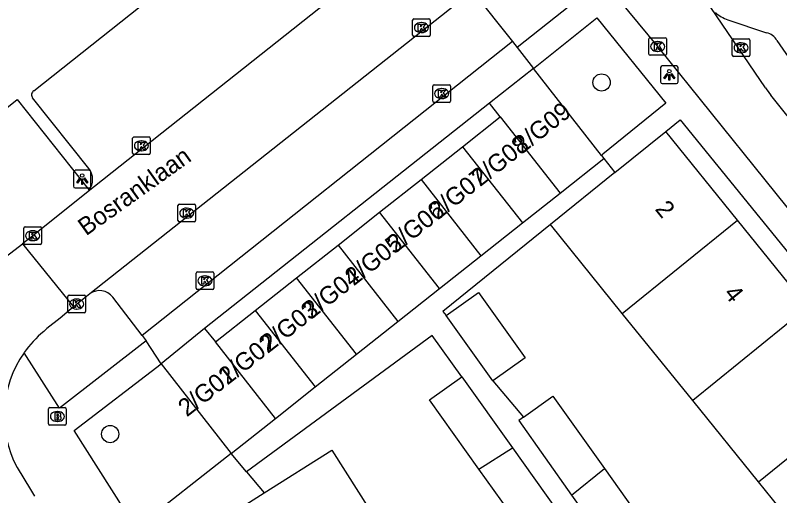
# Model space of a CAD drawing. Extents: x 162347 to 162868, y 381221 to 381813.
# Drawn here: x 162475.69 to 162519.02, y 381652.77 to 381680.03 of the extents above; entities that cross this region are included whole.
import ezdxf

# ---------------------------------------------------------------- set-up
doc = ezdxf.new("R2010")
doc.units = 0
for name, color, linetype in [('IMGEO_Boom', 7, 'Continuous'), ('IMGEO_Brandkraan', 7, 'Continuous'), ('IMGEO_Kolk', 7, 'Continuous'), ('IMGEO_Lichtpunt', 7, 'Continuous'), ('IMGEO_Openbare_ruimte_label', 7, 'Continuous'), ('IMGEO_Pand', 7, 'Continuous'), ('IMGEO_Pand_nummerreeks', 7, 'Continuous'), ('IMGEO_Parkeervlak_open', 7, 'Continuous'), ('IMGEO_Rijbaan_lokaal_open', 7, 'Continuous'), ('IMGEO_Voetpad_open', 7, 'Continuous')]:
    doc.layers.add(name, color=color, linetype=linetype)

msp = doc.modelspace()

# ---------------------------------------------------------------- linework, layer by layer
at = {"layer": 'IMGEO_Boom'}
for centre in [(162508.924, 381676.221), (162481.072, 381656.273)]:
    msp.add_circle(centre, 0.489, dxfattribs=at)
at = {"layer": 'IMGEO_Brandkraan'}
for p, q in [((162477.581, 381656.845), (162477.581, 381657.697)), ((162477.656, 381657.771), (162478.508, 381657.771)), ((162478.069, 381657.551), (162478.094, 381657.551)), ((162478.582, 381657.697), (162478.582, 381656.845)), ((162478.508, 381656.771), (162477.656, 381656.771)), ((162478.092, 381656.991), (162478.067, 381656.991))]:
    msp.add_line(p, q, dxfattribs=at)
for points in [[(162477.581, 381656.845), (162477.581, 381657.697)], [(162477.656, 381657.771), (162478.508, 381657.771)], [(162478.582, 381657.697), (162478.582, 381656.845)], [(162477.929, 381657.471), (162477.929, 381657.071), (162478.142, 381657.071)], [(162478.16, 381657.471), (162477.929, 381657.471)], [(162478.108, 381657.39), (162478.054, 381657.39), (162478.054, 381657.314)], [(162478.054, 381657.314), (162478.107, 381657.314)], [(162478.116, 381657.238), (162478.054, 381657.238), (162478.054, 381657.157)], [(162478.054, 381657.157), (162478.116, 381657.157)], [(162478.508, 381656.771), (162477.656, 381656.771)]]:
    msp.add_lwpolyline(points, dxfattribs=at)
for centre, radius, start, end in [((162477.658, 381657.695), 0.0765, 91.552, 178.448), ((162477.658, 381657.695), 0.0765, 91.552, 178.448), ((162478.506, 381657.695), 0.0765, 1.552, 88.448), ((162478.506, 381657.695), 0.0765, 1.552, 88.448), ((162478.109, 381657.352), 0.0379, 267.8285, 90.9355), ((162478.117, 381657.197), 0.0404, 269.8759, 90.5077), ((162478.148, 381657.322), 0.251, 268.6676, 293.5347), ((162478.164, 381657.326), 0.145, 59.4692, 91.5367), ((162478.189, 381657.373), 0.0922, 285.5137, 58.1501), ((162478.194, 381657.181), 0.105, 301.3115, 78.989), ((162477.658, 381656.847), 0.0765, 181.552, 268.448), ((162477.658, 381656.847), 0.0765, 181.552, 268.448), ((162478.506, 381656.847), 0.0765, 271.552, 358.448), ((162478.506, 381656.847), 0.0765, 271.552, 358.448)]:
    msp.add_arc(centre, radius, start, end, dxfattribs=at)
for centre, major_axis, ratio, start_param, end_param in [((162478.068, 381657.271), (-0.387, 0.002), 0.722429, 4.712389, 7.853982), ((162478.093, 381657.271), (-0.39, 0.002), 0.717154, 1.570796, 4.712389)]:
    msp.add_ellipse(centre, major_axis=major_axis, ratio=ratio, start_param=start_param, end_param=end_param, dxfattribs=at)
at = {"layer": 'IMGEO_Kolk'}
for p, q in [((162498.214, 381678.909), (162498.214, 381679.761)), ((162498.289, 381679.835), (162499.141, 381679.835)), ((162498.702, 381679.615), (162498.727, 381679.615)), ((162499.215, 381679.761), (162499.215, 381678.909)), ((162499.141, 381678.835), (162498.289, 381678.835)), ((162498.725, 381679.055), (162498.7, 381679.055)), ((162511.677, 381678.761), (162512.529, 381678.761)), ((162511.602, 381677.835), (162511.602, 381678.687)), ((162512.09, 381678.541), (162512.115, 381678.541)), ((162512.603, 381678.687), (162512.603, 381677.835)), ((162516.332, 381677.764), (162516.332, 381678.616)), ((162516.407, 381678.69), (162517.259, 381678.69)), ((162516.82, 381678.47), (162516.845, 381678.47)), ((162517.333, 381678.616), (162517.333, 381677.764)), ((162512.113, 381677.981), (162512.088, 381677.981)), ((162516.843, 381677.91), (162516.818, 381677.91)), ((162512.529, 381677.761), (162511.677, 381677.761)), ((162517.259, 381677.69), (162516.407, 381677.69)), ((162499.363, 381675.165), (162499.363, 381676.017)), ((162499.438, 381676.091), (162500.29, 381676.091)), ((162499.851, 381675.871), (162499.876, 381675.871)), ((162500.364, 381676.017), (162500.364, 381675.165)), ((162499.874, 381675.311), (162499.849, 381675.311)), ((162500.29, 381675.091), (162499.438, 381675.091)), ((162482.42, 381673.127), (162483.272, 381673.127)), ((162482.345, 381672.201), (162482.345, 381673.053)), ((162482.833, 381672.907), (162482.858, 381672.907)), ((162483.346, 381673.053), (162483.346, 381672.201)), ((162482.856, 381672.347), (162482.831, 381672.347)), ((162483.272, 381672.127), (162482.42, 381672.127)), ((162484.916, 381668.384), (162484.916, 381669.236)), ((162484.991, 381669.31), (162485.843, 381669.31)), ((162485.917, 381669.236), (162485.917, 381668.384)), ((162485.404, 381669.09), (162485.429, 381669.09)), ((162485.427, 381668.53), (162485.402, 381668.53)), ((162476.181, 381667.1), (162476.181, 381667.952)), ((162476.256, 381668.026), (162477.108, 381668.026)), ((162477.182, 381667.952), (162477.182, 381667.1)), ((162485.843, 381668.31), (162484.991, 381668.31)), ((162476.669, 381667.806), (162476.694, 381667.806)), ((162477.108, 381667.026), (162476.256, 381667.026)), ((162476.692, 381667.246), (162476.667, 381667.246)), ((162485.945, 381664.544), (162485.945, 381665.396)), ((162486.02, 381665.47), (162486.872, 381665.47)), ((162486.946, 381665.396), (162486.946, 381664.544)), ((162486.433, 381665.25), (162486.458, 381665.25)), ((162486.872, 381664.47), (162486.02, 381664.47)), ((162486.456, 381664.69), (162486.431, 381664.69)), ((162478.672, 381663.222), (162478.672, 381664.074)), ((162478.747, 381664.148), (162479.599, 381664.148)), ((162479.673, 381664.074), (162479.673, 381663.222)), ((162479.16, 381663.928), (162479.185, 381663.928)), ((162479.599, 381663.148), (162478.747, 381663.148)), ((162479.183, 381663.368), (162479.158, 381663.368))]:
    msp.add_line(p, q, dxfattribs=at)
for points in [[(162498.214, 381678.909), (162498.214, 381679.761)], [(162498.289, 381679.835), (162499.141, 381679.835)], [(162499.215, 381679.761), (162499.215, 381678.909)], [(162498.535, 381679.535), (162498.658, 381679.535), (162498.658, 381679.384), (162498.788, 381679.535), (162498.952, 381679.535), (162498.806, 381679.384), (162498.959, 381679.135), (162498.807, 381679.135), (162498.722, 381679.299), (162498.658, 381679.232), (162498.658, 381679.135), (162498.535, 381679.135), (162498.535, 381679.535)], [(162499.141, 381678.835), (162498.289, 381678.835)], [(162511.677, 381678.761), (162512.529, 381678.761)], [(162511.602, 381677.835), (162511.602, 381678.687)], [(162511.923, 381678.461), (162512.046, 381678.461), (162512.046, 381678.31), (162512.176, 381678.461), (162512.34, 381678.461), (162512.194, 381678.31), (162512.347, 381678.061), (162512.195, 381678.061), (162512.11, 381678.225), (162512.046, 381678.158), (162512.046, 381678.061), (162511.923, 381678.061), (162511.923, 381678.461)], [(162512.603, 381678.687), (162512.603, 381677.835)], [(162516.332, 381677.764), (162516.332, 381678.616)], [(162516.407, 381678.69), (162517.259, 381678.69)], [(162516.653, 381678.39), (162516.776, 381678.39), (162516.776, 381678.239), (162516.906, 381678.39), (162517.07, 381678.39), (162516.924, 381678.239), (162517.077, 381677.99), (162516.925, 381677.99), (162516.84, 381678.154), (162516.776, 381678.087), (162516.776, 381677.99), (162516.653, 381677.99), (162516.653, 381678.39)], [(162517.333, 381678.616), (162517.333, 381677.764)], [(162512.529, 381677.761), (162511.677, 381677.761)], [(162517.259, 381677.69), (162516.407, 381677.69)], [(162499.363, 381675.165), (162499.363, 381676.017)], [(162499.438, 381676.091), (162500.29, 381676.091)], [(162499.684, 381675.791), (162499.807, 381675.791), (162499.807, 381675.64), (162499.937, 381675.791), (162500.101, 381675.791), (162499.955, 381675.64), (162500.108, 381675.391), (162499.956, 381675.391), (162499.871, 381675.555), (162499.807, 381675.488), (162499.807, 381675.391), (162499.684, 381675.391), (162499.684, 381675.791)], [(162500.364, 381676.017), (162500.364, 381675.165)], [(162500.29, 381675.091), (162499.438, 381675.091)], [(162482.42, 381673.127), (162483.272, 381673.127)], [(162482.345, 381672.201), (162482.345, 381673.053)], [(162482.666, 381672.827), (162482.789, 381672.827), (162482.789, 381672.676), (162482.919, 381672.827), (162483.083, 381672.827), (162482.937, 381672.676), (162483.09, 381672.427), (162482.938, 381672.427), (162482.853, 381672.591), (162482.789, 381672.524), (162482.789, 381672.427), (162482.666, 381672.427), (162482.666, 381672.827)], [(162483.346, 381673.053), (162483.346, 381672.201)], [(162483.272, 381672.127), (162482.42, 381672.127)], [(162484.916, 381668.384), (162484.916, 381669.236)], [(162484.991, 381669.31), (162485.843, 381669.31)], [(162485.917, 381669.236), (162485.917, 381668.384)], [(162485.237, 381669.01), (162485.36, 381669.01), (162485.36, 381668.859), (162485.49, 381669.01), (162485.654, 381669.01), (162485.508, 381668.859), (162485.661, 381668.61), (162485.509, 381668.61), (162485.424, 381668.774), (162485.36, 381668.707), (162485.36, 381668.61), (162485.237, 381668.61), (162485.237, 381669.01)], [(162476.181, 381667.1), (162476.181, 381667.952)], [(162476.256, 381668.026), (162477.108, 381668.026)], [(162477.182, 381667.952), (162477.182, 381667.1)], [(162485.843, 381668.31), (162484.991, 381668.31)], [(162476.502, 381667.726), (162476.625, 381667.726), (162476.625, 381667.575), (162476.755, 381667.726), (162476.919, 381667.726), (162476.773, 381667.575), (162476.926, 381667.326), (162476.774, 381667.326), (162476.689, 381667.49), (162476.625, 381667.423), (162476.625, 381667.326), (162476.502, 381667.326), (162476.502, 381667.726)], [(162477.108, 381667.026), (162476.256, 381667.026)], [(162485.945, 381664.544), (162485.945, 381665.396)], [(162486.02, 381665.47), (162486.872, 381665.47)], [(162486.946, 381665.396), (162486.946, 381664.544)], [(162486.266, 381665.17), (162486.389, 381665.17), (162486.389, 381665.019), (162486.519, 381665.17), (162486.683, 381665.17), (162486.537, 381665.019), (162486.69, 381664.77), (162486.538, 381664.77), (162486.453, 381664.934), (162486.389, 381664.867), (162486.389, 381664.77), (162486.266, 381664.77), (162486.266, 381665.17)], [(162486.872, 381664.47), (162486.02, 381664.47)], [(162478.672, 381663.222), (162478.672, 381664.074)], [(162478.747, 381664.148), (162479.599, 381664.148)], [(162479.673, 381664.074), (162479.673, 381663.222)], [(162478.993, 381663.848), (162479.116, 381663.848), (162479.116, 381663.697), (162479.246, 381663.848), (162479.41, 381663.848), (162479.264, 381663.697), (162479.417, 381663.448), (162479.265, 381663.448), (162479.18, 381663.612), (162479.116, 381663.545), (162479.116, 381663.448), (162478.993, 381663.448), (162478.993, 381663.848)], [(162479.599, 381663.148), (162478.747, 381663.148)]]:
    msp.add_lwpolyline(points, dxfattribs=at)
for centre, start, end in [((162498.291, 381679.759), 91.552, 178.448), ((162498.291, 381679.759), 91.552, 178.448), ((162499.139, 381679.759), 1.552, 88.448), ((162499.139, 381679.759), 1.552, 88.448), ((162498.291, 381678.911), 181.552, 268.448), ((162498.291, 381678.911), 181.552, 268.448), ((162499.139, 381678.911), 271.552, 358.448), ((162499.139, 381678.911), 271.552, 358.448), ((162511.679, 381678.685), 91.552, 178.448), ((162511.679, 381678.685), 91.552, 178.448), ((162512.527, 381678.685), 1.552, 88.448), ((162512.527, 381678.685), 1.552, 88.448), ((162516.409, 381678.614), 91.552, 178.448), ((162516.409, 381678.614), 91.552, 178.448), ((162517.257, 381678.614), 1.552, 88.448), ((162517.257, 381678.614), 1.552, 88.448), ((162511.679, 381677.837), 181.552, 268.448), ((162511.679, 381677.837), 181.552, 268.448), ((162512.527, 381677.837), 271.552, 358.448), ((162512.527, 381677.837), 271.552, 358.448), ((162516.409, 381677.766), 181.552, 268.448), ((162516.409, 381677.766), 181.552, 268.448), ((162517.257, 381677.766), 271.552, 358.448), ((162517.257, 381677.766), 271.552, 358.448), ((162499.44, 381676.015), 91.552, 178.448), ((162499.44, 381676.015), 91.552, 178.448), ((162500.288, 381676.015), 1.552, 88.448), ((162500.288, 381676.015), 1.552, 88.448), ((162499.44, 381675.167), 181.552, 268.448), ((162499.44, 381675.167), 181.552, 268.448), ((162500.288, 381675.167), 271.552, 358.448), ((162500.288, 381675.167), 271.552, 358.448), ((162482.422, 381673.051), 91.552, 178.448), ((162482.422, 381673.051), 91.552, 178.448), ((162483.27, 381673.051), 1.552, 88.448), ((162483.27, 381673.051), 1.552, 88.448), ((162482.422, 381672.203), 181.552, 268.448), ((162482.422, 381672.203), 181.552, 268.448), ((162483.27, 381672.203), 271.552, 358.448), ((162483.27, 381672.203), 271.552, 358.448), ((162484.993, 381669.234), 91.552, 178.448), ((162484.993, 381669.234), 91.552, 178.448), ((162485.841, 381669.234), 1.552, 88.448), ((162485.841, 381669.234), 1.552, 88.448), ((162484.993, 381668.386), 181.552, 268.448), ((162484.993, 381668.386), 181.552, 268.448), ((162485.841, 381668.386), 271.552, 358.448), ((162485.841, 381668.386), 271.552, 358.448), ((162476.258, 381667.95), 91.552, 178.448), ((162476.258, 381667.95), 91.552, 178.448), ((162477.106, 381667.95), 1.552, 88.448), ((162477.106, 381667.95), 1.552, 88.448), ((162476.258, 381667.102), 181.552, 268.448), ((162476.258, 381667.102), 181.552, 268.448), ((162477.106, 381667.102), 271.552, 358.448), ((162477.106, 381667.102), 271.552, 358.448), ((162486.022, 381665.394), 91.552, 178.448), ((162486.022, 381665.394), 91.552, 178.448), ((162486.87, 381665.394), 1.552, 88.448), ((162486.87, 381665.394), 1.552, 88.448), ((162486.022, 381664.546), 181.552, 268.448), ((162486.022, 381664.546), 181.552, 268.448), ((162486.87, 381664.546), 271.552, 358.448), ((162486.87, 381664.546), 271.552, 358.448), ((162478.749, 381664.072), 91.552, 178.448), ((162478.749, 381664.072), 91.552, 178.448), ((162479.597, 381664.072), 1.552, 88.448), ((162479.597, 381664.072), 1.552, 88.448), ((162478.749, 381663.224), 181.552, 268.448), ((162478.749, 381663.224), 181.552, 268.448), ((162479.597, 381663.224), 271.552, 358.448), ((162479.597, 381663.224), 271.552, 358.448)]:
    msp.add_arc(centre, 0.0765, start, end, dxfattribs=at)
for centre, major_axis, ratio, start_param, end_param in [((162498.701, 381679.335), (-0.387, 0.002), 0.722429, 4.712389, 7.853982), ((162498.726, 381679.335), (-0.39, 0.002), 0.717154, 1.570796, 4.712389), ((162512.089, 381678.261), (-0.387, 0.002), 0.722429, 4.712389, 7.853982), ((162512.114, 381678.261), (-0.39, 0.002), 0.717154, 1.570796, 4.712389), ((162516.819, 381678.19), (-0.387, 0.002), 0.722429, 4.712389, 7.853982), ((162516.844, 381678.19), (-0.39, 0.002), 0.717154, 1.570796, 4.712389), ((162499.85, 381675.591), (-0.387, 0.002), 0.722429, 4.712389, 7.853982), ((162499.875, 381675.591), (-0.39, 0.002), 0.717154, 1.570796, 4.712389), ((162482.832, 381672.627), (-0.387, 0.002), 0.722429, 4.712389, 7.853982), ((162482.857, 381672.627), (-0.39, 0.002), 0.717154, 1.570796, 4.712389), ((162485.403, 381668.81), (-0.387, 0.002), 0.722429, 4.712389, 7.853982), ((162485.428, 381668.81), (-0.39, 0.002), 0.717154, 1.570796, 4.712389), ((162476.668, 381667.526), (-0.387, 0.002), 0.722429, 4.712389, 7.853982), ((162476.693, 381667.526), (-0.39, 0.002), 0.717154, 1.570796, 4.712389), ((162486.432, 381664.97), (-0.387, 0.002), 0.722429, 4.712389, 7.853982), ((162486.457, 381664.97), (-0.39, 0.002), 0.717154, 1.570796, 4.712389), ((162479.159, 381663.648), (-0.387, 0.002), 0.722429, 4.712389, 7.853982), ((162479.184, 381663.648), (-0.39, 0.002), 0.717154, 1.570796, 4.712389)]:
    msp.add_ellipse(centre, major_axis=major_axis, ratio=ratio, start_param=start_param, end_param=end_param, dxfattribs=at)
at = {"layer": 'IMGEO_Lichtpunt'}
for p, q in [((162512.265, 381677.062), (162512.265, 381676.255)), ((162512.265, 381677.062), (162512.265, 381676.255)), ((162513.167, 381677.157), (162512.359, 381677.157)), ((162513.167, 381677.157), (162512.359, 381677.157)), ((162513.261, 381676.255), (162513.261, 381677.062)), ((162513.261, 381676.255), (162513.261, 381677.062)), ((162512.359, 381676.161), (162513.167, 381676.161)), ((162512.359, 381676.161), (162513.167, 381676.161)), ((162478.988, 381671.141), (162478.988, 381670.334)), ((162478.988, 381671.141), (162478.988, 381670.334)), ((162479.89, 381671.236), (162479.082, 381671.236)), ((162479.89, 381671.236), (162479.082, 381671.236)), ((162479.984, 381670.334), (162479.984, 381671.141)), ((162479.984, 381670.334), (162479.984, 381671.141)), ((162479.082, 381670.24), (162479.89, 381670.24)), ((162479.082, 381670.24), (162479.89, 381670.24))]:
    msp.add_line(p, q, dxfattribs=at)
for points in [[(162512.639, 381676.726), (162512.678, 381676.698), (162512.49, 381676.436), (162512.452, 381676.463), (162512.639, 381676.726)], [(162512.741, 381676.678), (162512.788, 381676.678), (162512.788, 381676.356), (162512.741, 381676.356), (162512.741, 381676.678)], [(162512.851, 381676.698), (162512.889, 381676.725), (162513.076, 381676.463), (162513.037, 381676.435), (162512.851, 381676.698)], [(162479.362, 381670.805), (162479.401, 381670.777), (162479.213, 381670.515), (162479.175, 381670.542), (162479.362, 381670.805)], [(162479.464, 381670.757), (162479.511, 381670.757), (162479.511, 381670.435), (162479.464, 381670.435), (162479.464, 381670.757)], [(162479.574, 381670.777), (162479.612, 381670.804), (162479.799, 381670.542), (162479.76, 381670.514), (162479.574, 381670.777)]]:
    msp.add_lwpolyline(points, dxfattribs=at)
for centre in [(162512.764, 381676.86), (162479.487, 381670.939)]:
    msp.add_circle(centre, 0.0994, dxfattribs=at)
for centre, start, end in [((162512.359, 381677.062), 90, 180), ((162512.359, 381677.062), 90, 180), ((162513.167, 381677.062), 0, 90), ((162513.167, 381677.062), 0, 90), ((162512.359, 381676.255), 180, 270), ((162512.359, 381676.255), 180, 270), ((162513.167, 381676.255), 270, 0), ((162513.167, 381676.255), 270, 360), ((162479.082, 381671.141), 90, 180), ((162479.082, 381671.141), 90, 180), ((162479.89, 381671.141), 0, 90), ((162479.89, 381671.141), 0, 90), ((162479.082, 381670.334), 180, 270), ((162479.082, 381670.334), 180, 270), ((162479.89, 381670.334), 270, 0), ((162479.89, 381670.334), 270, 360)]:
    msp.add_arc(centre, 0.0946, start, end, dxfattribs=at)
at = {"layer": 'IMGEO_Pand'}
for points in [[(162505.063, 381677.02), (162502.572, 381675.054)], [(162508.914, 381672.079), (162505.063, 381677.02)], [(162503.181, 381674.267), (162502.572, 381675.054)], [(162501.043, 381672.576), (162503.181, 381674.267)], [(162503.181, 381674.267), (162506.57, 381669.941)], [(162509.673, 381671.105), (162512.565, 381673.447)], [(162516.63, 381668.417), (162512.565, 381673.447)], [(162498.692, 381670.716), (162501.043, 381672.576)], [(162501.043, 381672.576), (162504.433, 381668.248)], [(162506.57, 381669.941), (162509.05, 381671.905)], [(162508.914, 381672.079), (162509.05, 381671.905)], [(162509.673, 381671.105), (162506.026, 381668.154)], [(162496.342, 381668.856), (162498.692, 381670.716)], [(162498.692, 381670.716), (162502.083, 381666.387)], [(162504.433, 381668.248), (162506.57, 381669.941)], [(162493.991, 381666.996), (162496.342, 381668.856)], [(162499.734, 381664.527), (162496.342, 381668.856)], [(162510.099, 381663.114), (162516.63, 381668.417)], [(162520.622, 381663.477), (162516.63, 381668.417)], [(162502.083, 381666.387), (162504.433, 381668.248)], [(162510.099, 381663.114), (162506.026, 381668.154)], [(162491.641, 381665.137), (162493.991, 381666.996)], [(162493.991, 381666.996), (162497.384, 381662.665)], [(162499.734, 381664.527), (162502.083, 381666.387)], [(162489.29, 381663.278), (162491.641, 381665.137)], [(162495.035, 381660.804), (162491.641, 381665.137)], [(162497.384, 381662.665), (162499.734, 381664.527)], [(162500.114, 381662.996), (162501.945, 381664.309), (162504.599, 381660.606), (162502.768, 381659.294)], [(162487.042, 381661.499), (162489.29, 381663.278)], [(162489.29, 381663.278), (162492.686, 381658.944)], [(162520.622, 381663.477), (162514.092, 381658.173)], [(162502.768, 381659.294), (162500.114, 381662.996)], [(162514.092, 381658.173), (162510.099, 381663.114)], [(162486.414, 381662.265), (162483.97, 381660.263)], [(162486.414, 381662.265), (162487.042, 381661.499)], [(162495.035, 381660.804), (162497.384, 381662.665)], [(162490.438, 381657.164), (162487.042, 381661.499)], [(162492.686, 381658.944), (162495.035, 381660.804)], [(162483.97, 381660.263), (162487.93, 381655.177)], [(162501.976, 381654.276), (162499.167, 381658.207), (162500.996, 381659.515)], [(162500.996, 381659.515), (162503.877, 381655.484)], [(162490.438, 381657.164), (162492.686, 381658.944)], [(162517.824, 381653.555), (162524.355, 381658.858)], [(162504.496, 381657.227), (162506.17, 381658.416), (162509.083, 381654.315)], [(162517.824, 381653.555), (162514.092, 381658.173)], [(162487.93, 381655.177), (162490.438, 381657.164)], [(162504.496, 381657.227), (162504.225, 381657.034), (162507.227, 381652.808)], [(162489.805, 381652.936), (162493.635, 381655.366), (162496.526, 381650.81)], [(162501.976, 381654.276), (162503.877, 381655.484)], [(162503.877, 381655.484), (162506.394, 381651.962), (162506.326, 381651.913)], [(162506.326, 381651.913), (162504.565, 381650.654), (162501.976, 381654.276)], [(162507.227, 381652.808), (162509.083, 381654.315)], [(162509.083, 381654.315), (162511.58, 381650.8), (162509.855, 381649.575)], [(162521.786, 381648.653), (162517.824, 381653.555)], [(162486.625, 381650.919), (162489.805, 381652.936)], [(162507.227, 381652.808), (162509.634, 381649.418), (162509.855, 381649.575)]]:
    msp.add_lwpolyline(points, dxfattribs=at)
at = {"layer": 'IMGEO_Parkeervlak_open'}
for points in [[(162502.172, 381680.676), (162502.959, 381679.681), (162503.867, 381678.548)], [(162479.74, 381669.953), (162479.875, 381670.101)], [(162482.891, 381661.863), (162481.227, 381664.037)]]:
    msp.add_lwpolyline(points, dxfattribs=at)
msp.add_arc((162480.459, 381663.43), 0.979, 38.3345, 124.0423, dxfattribs=at)
at = {"layer": 'IMGEO_Rijbaan_lokaal_open'}
for points in [[(162498.069, 381684.526), (162479.74, 381669.953)], [(162479.911, 381664.241), (162502.297, 381681.971)], [(162550.263, 381630.982), (162546.437, 381635.708), (162536.447, 381648.07), (162524.281, 381663.125), (162512.103, 381678.261), (162509.921, 381680.927)], [(162518.207, 381675.915), (162514.84, 381680.884)], [(162552.836, 381633.078), (162529.685, 381661.69), (162520.356, 381673.209), (162518.517, 381675.491)], [(162479.74, 381669.953), (162476.682, 381667.526), (162476.099, 381667.062)], [(162474.439, 381665.794), (162476.099, 381667.062)], [(162476.099, 381667.062), (162478.985, 381663.489)], [(162478.985, 381663.489), (162479.173, 381663.648), (162479.827, 381664.177), (162479.911, 381664.241)], [(162478.985, 381663.489), (162478.231, 381662.85), (162477.479, 381662.26), (162477.304, 381662.098)], [(162475.793, 381654.37), (162476.558, 381653.122), (162476.776, 381652.741)]]:
    msp.add_lwpolyline(points, dxfattribs=at)
for centre, radius, start, end in [((162525.188, 381680.694), 8.46, 214.3928, 217.9507), ((162481.325, 381657.299), 6.261, 129.9593, 144.9897), ((162481.323, 381657.3), 6.259, 144.9904, 207.9193)]:
    msp.add_arc(centre, radius, start, end, dxfattribs=at)
at = {"layer": 'IMGEO_Voetpad_open'}
for points in [[(162476.739, 381675.744), (162493.274, 381688.892)], [(162508.84, 381681.944), (162504.138, 381678.21)], [(162505.063, 381677.02), (162508.656, 381679.88), (162512.571, 381675.042), (162508.995, 381672.145), (162508.914, 381672.079)], [(162516.071, 381679.775), (162518.266, 381679.033)], [(162503.867, 381678.548), (162482.891, 381661.863)], [(162503.867, 381678.548), (162504.138, 381678.21)], [(162518.865, 381678.599), (162520.017, 381676.937), (162521.914, 381674.577), (162531.393, 381662.847), (162554.987, 381633.73), (162575.072, 381608.955), (162575.451, 381608.462)], [(162504.138, 381678.21), (162505.063, 381677.02)], [(162470.329, 381670.872), (162475.807, 381675.259), (162479.875, 381670.101)], [(162479.854, 381671.348), (162476.675, 381675.341)], [(162502.572, 381675.054), (162486.414, 381662.265)], [(162512.565, 381673.447), (162513.38, 381674.107), (162571.832, 381602.129), (162570.843, 381601.33)], [(162509.05, 381671.905), (162509.673, 381671.105)], [(162506.026, 381668.154), (162499.933, 381663.224), (162500.114, 381662.996)], [(162482.891, 381661.863), (162483.121, 381661.563)], [(162500.996, 381659.515), (162499.313, 381661.868), (162488.804, 381654.132)], [(162483.121, 381661.563), (162478.205, 381657.739), (162476.197, 381660.891)], [(162483.97, 381660.263), (162483.121, 381661.563)], [(162487.93, 381655.177), (162482.537, 381650.933), (162479.032, 381656.467), (162483.97, 381660.263)], [(162502.768, 381659.294), (162504.496, 381657.227)], [(162488.804, 381654.132), (162487.93, 381655.177)], [(162488.804, 381654.132), (162489.805, 381652.936)]]:
    msp.add_lwpolyline(points, dxfattribs=at)
for centre, radius, start, end in [((162516.925, 381681.989), 2.373, 229.4521, 248.9144), ((162518.148, 381678.24), 0.801, 26.5943, 81.556), ((162476.904, 381675.511), 0.285, 125.3635, 216.5891), ((162479.061, 381670.711), 1.018, 323.168, 38.7616)]:
    msp.add_arc(centre, radius, start, end, dxfattribs=at)

# ---------------------------------------------------------------- texts
at = {"layer": 'IMGEO_Openbare_ruimte_label'}
msp.add_text('Bosranklaan', height=1, rotation=35.5976, dxfattribs=at).set_placement((162479.707, 381667.491))
at = {"layer": 'IMGEO_Pand_nummerreeks'}
for s, rotation, p in [('2/G09', 38.1704, (162504.415, 381672.145)), ('2/G08', 38.1704, (162502.035, 381670.274)), ('2/G07', 38.1704, (162499.647, 381668.397)), ('2/G06', 38.1704, (162497.261, 381666.522)), ('2', 309.0755, (162511.912, 381669.021)), ('2/G05', 38.1704, (162494.876, 381664.647)), ('2/G04', 38.1704, (162492.491, 381662.772)), ('4', 309.0755, (162515.807, 381664.223)), ('2/G03', 38.1704, (162490.105, 381660.897)), ('2/G02', 38.1704, (162487.715, 381659.018)), ('2/G01', 38.1704, (162485.421, 381657.215))]:
    msp.add_text(s, height=1, rotation=rotation, dxfattribs=at).set_placement(p)

doc.saveas('drawing.dxf')
